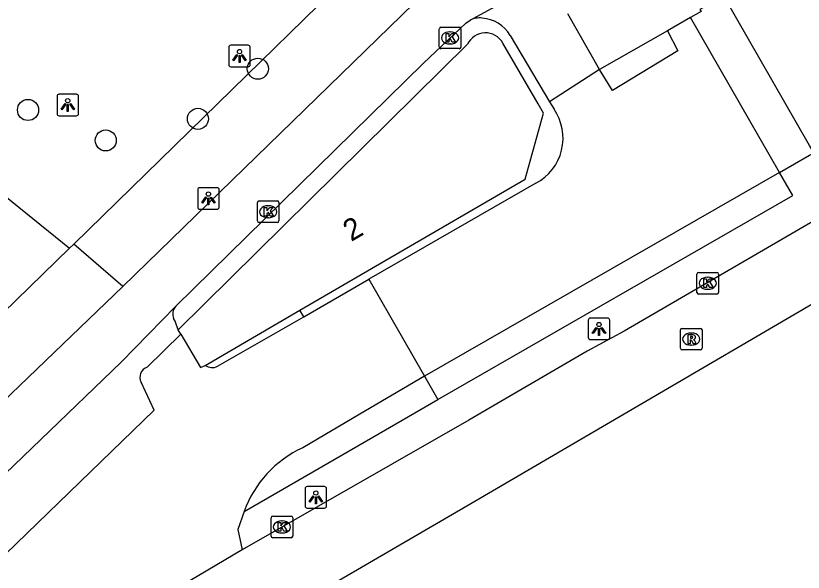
# Model space of a CAD drawing. Extents: x 159675 to 160530, y 382179 to 382901.
# Drawn here: x 160463.16 to 160499.71, y 382670.1 to 382695.92 of the extents above; entities that cross this region are included whole.
import ezdxf

# ---------------------------------------------------------------- set-up
doc = ezdxf.new("R2010")
doc.units = 0
for name, color, linetype in [('IMGEO_Boom', 7, 'Continuous'), ('IMGEO_Fietspad_gesloten', 7, 'Continuous'), ('IMGEO_Kolk', 7, 'Continuous'), ('IMGEO_Lichtpunt', 7, 'Continuous'), ('IMGEO_Muur', 7, 'Continuous'), ('IMGEO_Pand', 7, 'Continuous'), ('IMGEO_Pand_nummerreeks', 7, 'Continuous'), ('IMGEO_Rijbaan_lokaal_gesloten', 7, 'Continuous'), ('IMGEO_Rijbaan_lokaal_open', 7, 'Continuous'), ('IMGEO_Rioolput', 7, 'Continuous'), ('IMGEO_Terreindeel_open', 7, 'Continuous'), ('IMGEO_Verkeerseiland_open', 7, 'Continuous'), ('IMGEO_Voetpad_open', 7, 'Continuous')]:
    doc.layers.add(name, color=color, linetype=linetype)

msp = doc.modelspace()

# ---------------------------------------------------------------- linework, layer by layer
at = {"layer": 'IMGEO_Boom'}
for centre in [(160474.398, 382693.464), (160463.733, 382691.55), (160471.616, 382691.138), (160467.341, 382690.137)]:
    msp.add_circle(centre, 0.489, dxfattribs=at)
at = {"layer": 'IMGEO_Fietspad_gesloten'}
for points in [[(160481.633, 382696.489), (160468.127, 382683.364)], [(160470.59, 382682.442), (160482.078, 382693.726), (160484.048, 382695.58), (160484.251, 382695.718)], [(160468.127, 382683.364), (160447.776, 382663.816), (160420.944, 382638.37), (160414.361, 382631.767)], [(160470.59, 382682.442), (160468.048, 382679.851), (160449.405, 382661.919), (160423.176, 382637.014), (160416.285, 382630.052)]]:
    msp.add_lwpolyline(points, dxfattribs=at)
at = {"layer": 'IMGEO_Kolk'}
for p, q in [((160482.819, 382694.469), (160482.819, 382695.321)), ((160482.894, 382695.395), (160483.746, 382695.395)), ((160483.307, 382695.175), (160483.332, 382695.175)), ((160483.82, 382695.321), (160483.82, 382694.469)), ((160483.746, 382694.395), (160482.894, 382694.395)), ((160483.33, 382694.615), (160483.305, 382694.615)), ((160474.377, 382686.403), (160474.377, 382687.255)), ((160474.452, 382687.329), (160475.304, 382687.329)), ((160474.865, 382687.109), (160474.89, 382687.109)), ((160475.378, 382687.255), (160475.378, 382686.403)), ((160475.304, 382686.329), (160474.452, 382686.329)), ((160474.888, 382686.549), (160474.863, 382686.549)), ((160494.775, 382683.085), (160494.775, 382683.937)), ((160494.85, 382684.011), (160495.702, 382684.011)), ((160495.263, 382683.791), (160495.288, 382683.791)), ((160495.776, 382683.937), (160495.776, 382683.085)), ((160495.286, 382683.231), (160495.261, 382683.231)), ((160495.702, 382683.011), (160494.85, 382683.011)), ((160475.015, 382671.779), (160475.015, 382672.631)), ((160475.09, 382672.705), (160475.942, 382672.705)), ((160475.503, 382672.485), (160475.528, 382672.485)), ((160476.016, 382672.631), (160476.016, 382671.779)), ((160475.526, 382671.925), (160475.501, 382671.925)), ((160475.942, 382671.705), (160475.09, 382671.705))]:
    msp.add_line(p, q, dxfattribs=at)
for points in [[(160482.819, 382694.469), (160482.819, 382695.321)], [(160482.894, 382695.395), (160483.746, 382695.395)], [(160483.14, 382695.095), (160483.263, 382695.095), (160483.263, 382694.944), (160483.393, 382695.095), (160483.557, 382695.095), (160483.411, 382694.944), (160483.564, 382694.695), (160483.412, 382694.695), (160483.327, 382694.859), (160483.263, 382694.792), (160483.263, 382694.695), (160483.14, 382694.695), (160483.14, 382695.095)], [(160483.82, 382695.321), (160483.82, 382694.469)], [(160483.746, 382694.395), (160482.894, 382694.395)], [(160474.377, 382686.403), (160474.377, 382687.255)], [(160474.452, 382687.329), (160475.304, 382687.329)], [(160475.378, 382687.255), (160475.378, 382686.403)], [(160474.698, 382687.029), (160474.821, 382687.029), (160474.821, 382686.878), (160474.951, 382687.029), (160475.115, 382687.029), (160474.969, 382686.878), (160475.122, 382686.629), (160474.97, 382686.629), (160474.885, 382686.793), (160474.821, 382686.726), (160474.821, 382686.629), (160474.698, 382686.629), (160474.698, 382687.029)], [(160475.304, 382686.329), (160474.452, 382686.329)], [(160494.775, 382683.085), (160494.775, 382683.937)], [(160494.85, 382684.011), (160495.702, 382684.011)], [(160495.776, 382683.937), (160495.776, 382683.085)], [(160495.096, 382683.711), (160495.219, 382683.711), (160495.219, 382683.56), (160495.349, 382683.711), (160495.513, 382683.711), (160495.367, 382683.56), (160495.52, 382683.311), (160495.368, 382683.311), (160495.283, 382683.475), (160495.219, 382683.408), (160495.219, 382683.311), (160495.096, 382683.311), (160495.096, 382683.711)], [(160495.702, 382683.011), (160494.85, 382683.011)], [(160475.015, 382671.779), (160475.015, 382672.631)], [(160475.09, 382672.705), (160475.942, 382672.705)], [(160476.016, 382672.631), (160476.016, 382671.779)], [(160475.336, 382672.405), (160475.459, 382672.405), (160475.459, 382672.254), (160475.589, 382672.405), (160475.753, 382672.405), (160475.607, 382672.254), (160475.76, 382672.005), (160475.608, 382672.005), (160475.523, 382672.169), (160475.459, 382672.102), (160475.459, 382672.005), (160475.336, 382672.005), (160475.336, 382672.405)], [(160475.942, 382671.705), (160475.09, 382671.705)]]:
    msp.add_lwpolyline(points, dxfattribs=at)
for centre, start, end in [((160482.896, 382695.319), 91.552, 178.448), ((160482.896, 382695.319), 91.552, 178.448), ((160483.744, 382695.319), 1.552, 88.448), ((160483.744, 382695.319), 1.552, 88.448), ((160482.896, 382694.471), 181.552, 268.448), ((160482.896, 382694.471), 181.552, 268.448), ((160483.744, 382694.471), 271.552, 358.448), ((160483.744, 382694.471), 271.552, 358.448), ((160474.454, 382687.253), 91.552, 178.448), ((160474.454, 382687.253), 91.552, 178.448), ((160475.302, 382687.253), 1.552, 88.448), ((160475.302, 382687.253), 1.552, 88.448), ((160474.454, 382686.405), 181.552, 268.448), ((160474.454, 382686.405), 181.552, 268.448), ((160475.302, 382686.405), 271.552, 358.448), ((160475.302, 382686.405), 271.552, 358.448), ((160494.852, 382683.935), 91.552, 178.448), ((160494.852, 382683.935), 91.552, 178.448), ((160495.7, 382683.935), 1.552, 88.448), ((160495.7, 382683.935), 1.552, 88.448), ((160494.852, 382683.087), 181.552, 268.448), ((160494.852, 382683.087), 181.552, 268.448), ((160495.7, 382683.087), 271.552, 358.448), ((160495.7, 382683.087), 271.552, 358.448), ((160475.092, 382672.629), 91.552, 178.448), ((160475.092, 382672.629), 91.552, 178.448), ((160475.94, 382672.629), 1.552, 88.448), ((160475.94, 382672.629), 1.552, 88.448), ((160475.092, 382671.781), 181.552, 268.448), ((160475.092, 382671.781), 181.552, 268.448), ((160475.94, 382671.781), 271.552, 358.448), ((160475.94, 382671.781), 271.552, 358.448)]:
    msp.add_arc(centre, 0.0765, start, end, dxfattribs=at)
for centre, major_axis, ratio, start_param, end_param in [((160483.306, 382694.895), (-0.387, 0.002), 0.722429, 4.712389, 7.853982), ((160483.331, 382694.895), (-0.39, 0.002), 0.717154, 1.570796, 4.712389), ((160474.864, 382686.829), (-0.387, 0.002), 0.722429, 4.712389, 7.853982), ((160474.889, 382686.829), (-0.39, 0.002), 0.717154, 1.570796, 4.712389), ((160495.262, 382683.511), (-0.387, 0.002), 0.722429, 4.712389, 7.853982), ((160495.287, 382683.511), (-0.39, 0.002), 0.717154, 1.570796, 4.712389), ((160475.502, 382672.205), (-0.387, 0.002), 0.722429, 4.712389, 7.853982), ((160475.527, 382672.205), (-0.39, 0.002), 0.717154, 1.570796, 4.712389)]:
    msp.add_ellipse(centre, major_axis=major_axis, ratio=ratio, start_param=start_param, end_param=end_param, dxfattribs=at)
at = {"layer": 'IMGEO_Lichtpunt'}
for p, q in [((160473.048, 382694.459), (160473.048, 382693.652)), ((160473.048, 382694.459), (160473.048, 382693.652)), ((160473.95, 382694.554), (160473.142, 382694.554)), ((160473.95, 382694.554), (160473.142, 382694.554)), ((160474.044, 382693.652), (160474.044, 382694.459)), ((160474.044, 382693.652), (160474.044, 382694.459)), ((160473.142, 382693.558), (160473.95, 382693.558)), ((160473.142, 382693.558), (160473.95, 382693.558)), ((160465.08, 382692.181), (160465.08, 382691.374)), ((160465.08, 382692.181), (160465.08, 382691.374)), ((160465.982, 382692.276), (160465.174, 382692.276)), ((160465.982, 382692.276), (160465.174, 382692.276)), ((160466.076, 382691.374), (160466.076, 382692.181)), ((160466.076, 382691.374), (160466.076, 382692.181)), ((160465.174, 382691.28), (160465.982, 382691.28)), ((160465.174, 382691.28), (160465.982, 382691.28)), ((160471.607, 382687.85), (160471.607, 382687.043)), ((160471.607, 382687.85), (160471.607, 382687.043)), ((160472.509, 382687.945), (160471.701, 382687.945)), ((160472.509, 382687.945), (160471.701, 382687.945)), ((160472.603, 382687.043), (160472.603, 382687.85)), ((160472.603, 382687.043), (160472.603, 382687.85)), ((160471.701, 382686.949), (160472.509, 382686.949)), ((160471.701, 382686.949), (160472.509, 382686.949)), ((160489.729, 382681.8), (160489.729, 382680.993)), ((160489.729, 382681.8), (160489.729, 382680.993)), ((160490.631, 382681.895), (160489.823, 382681.895)), ((160490.631, 382681.895), (160489.823, 382681.895)), ((160490.725, 382680.993), (160490.725, 382681.8)), ((160490.725, 382680.993), (160490.725, 382681.8)), ((160489.823, 382680.899), (160490.631, 382680.899)), ((160489.823, 382680.899), (160490.631, 382680.899)), ((160476.59, 382673.984), (160476.59, 382673.177)), ((160476.59, 382673.984), (160476.59, 382673.177)), ((160477.492, 382674.079), (160476.684, 382674.079)), ((160477.492, 382674.079), (160476.684, 382674.079)), ((160477.586, 382673.177), (160477.586, 382673.984)), ((160477.586, 382673.177), (160477.586, 382673.984)), ((160476.684, 382673.083), (160477.492, 382673.083)), ((160476.684, 382673.083), (160477.492, 382673.083))]:
    msp.add_line(p, q, dxfattribs=at)
for points in [[(160473.422, 382694.123), (160473.461, 382694.095), (160473.273, 382693.833), (160473.235, 382693.86), (160473.422, 382694.123)], [(160473.524, 382694.075), (160473.571, 382694.075), (160473.571, 382693.753), (160473.524, 382693.753), (160473.524, 382694.075)], [(160473.634, 382694.095), (160473.672, 382694.122), (160473.859, 382693.86), (160473.82, 382693.832), (160473.634, 382694.095)], [(160465.454, 382691.845), (160465.493, 382691.817), (160465.305, 382691.555), (160465.267, 382691.582), (160465.454, 382691.845)], [(160465.666, 382691.817), (160465.704, 382691.844), (160465.891, 382691.582), (160465.852, 382691.554), (160465.666, 382691.817)], [(160465.556, 382691.797), (160465.603, 382691.797), (160465.603, 382691.475), (160465.556, 382691.475), (160465.556, 382691.797)], [(160471.981, 382687.514), (160472.02, 382687.486), (160471.832, 382687.224), (160471.794, 382687.251), (160471.981, 382687.514)], [(160472.083, 382687.466), (160472.13, 382687.466), (160472.13, 382687.144), (160472.083, 382687.144), (160472.083, 382687.466)], [(160472.193, 382687.486), (160472.231, 382687.513), (160472.418, 382687.251), (160472.379, 382687.223), (160472.193, 382687.486)], [(160490.103, 382681.464), (160490.142, 382681.436), (160489.954, 382681.174), (160489.916, 382681.201), (160490.103, 382681.464)], [(160490.205, 382681.416), (160490.252, 382681.416), (160490.252, 382681.094), (160490.205, 382681.094), (160490.205, 382681.416)], [(160490.315, 382681.436), (160490.353, 382681.463), (160490.54, 382681.201), (160490.501, 382681.173), (160490.315, 382681.436)], [(160476.964, 382673.648), (160477.003, 382673.62), (160476.815, 382673.358), (160476.777, 382673.385), (160476.964, 382673.648)], [(160477.066, 382673.6), (160477.113, 382673.6), (160477.113, 382673.278), (160477.066, 382673.278), (160477.066, 382673.6)], [(160477.176, 382673.62), (160477.214, 382673.647), (160477.401, 382673.385), (160477.362, 382673.357), (160477.176, 382673.62)]]:
    msp.add_lwpolyline(points, dxfattribs=at)
for centre in [(160473.547, 382694.257), (160465.579, 382691.979), (160472.106, 382687.648), (160490.228, 382681.598), (160477.089, 382673.782)]:
    msp.add_circle(centre, 0.0994, dxfattribs=at)
for centre, start, end in [((160473.142, 382694.459), 90, 180), ((160473.142, 382694.459), 90, 180), ((160473.95, 382694.459), 0, 90), ((160473.95, 382694.459), 0, 90), ((160473.142, 382693.652), 180, 270), ((160473.142, 382693.652), 180, 270), ((160473.95, 382693.652), 270, 0), ((160473.95, 382693.652), 270, 360), ((160465.174, 382692.181), 90, 180), ((160465.174, 382692.181), 90, 180), ((160465.982, 382692.181), 0, 90), ((160465.982, 382692.181), 0, 90), ((160465.174, 382691.374), 180, 270), ((160465.174, 382691.374), 180, 270), ((160465.982, 382691.374), 270, 0), ((160465.982, 382691.374), 270, 360), ((160471.701, 382687.85), 90, 180), ((160471.701, 382687.85), 90, 180), ((160472.509, 382687.85), 0, 90), ((160472.509, 382687.85), 0, 90), ((160471.701, 382687.043), 180, 270), ((160471.701, 382687.043), 180, 270), ((160472.509, 382687.043), 270, 0), ((160472.509, 382687.043), 270, 360), ((160489.823, 382681.8), 90, 180), ((160489.823, 382681.8), 90, 180), ((160490.631, 382681.8), 0, 90), ((160490.631, 382681.8), 0, 90), ((160489.823, 382680.993), 180, 270), ((160489.823, 382680.993), 180, 270), ((160490.631, 382680.993), 270, 0), ((160490.631, 382680.993), 270, 360), ((160476.684, 382673.984), 90, 180), ((160476.684, 382673.984), 90, 180), ((160477.492, 382673.984), 0, 90), ((160477.492, 382673.984), 0, 90), ((160476.684, 382673.177), 180, 270), ((160476.684, 382673.177), 180, 270), ((160477.492, 382673.177), 270, 0), ((160477.492, 382673.177), 270, 360)]:
    msp.add_arc(centre, 0.0946, start, end, dxfattribs=at)
at = {"layer": 'IMGEO_Muur'}
for points in [[(160470.822, 382681.149), (160469.261, 382679.612)], [(160469.594, 382677.622), (160468.98, 382678.92)]]:
    msp.add_lwpolyline(points, dxfattribs=at)
msp.add_arc((160469.411, 382679.148), 0.488, 107.9115, 207.8873, dxfattribs=at)
at = {"layer": 'IMGEO_Pand'}
for points in [[(160484.128, 382694.596), (160470.7, 382681.355)], [(160476.352, 382682.258), (160486.809, 382688.34), (160487.647, 382691.409), (160487.399, 382691.837), (160485.767, 382694.651)], [(160471.959, 382679.703), (160476.352, 382682.258)], [(160470.822, 382681.149), (160470.7, 382681.355)], [(160470.822, 382681.149), (160471.733, 382679.606), (160471.959, 382679.703)]]:
    msp.add_lwpolyline(points, dxfattribs=at)
msp.add_arc((160484.961, 382694.216), 0.916, 28.3821, 155.4618, dxfattribs=at)
at = {"layer": 'IMGEO_Rijbaan_lokaal_gesloten'}
for points in [[(160500.19, 382689.563), (160500, 382689.895), (160496.022, 382696.841), (160494.911, 382696.208)], [(160494.911, 382696.208), (160494.968, 382696.113), (160494.48, 382695.833)], [(160494.48, 382695.833), (160493.408, 382695.224)], [(160498.61, 382688.654), (160494.48, 382695.833)], [(160493.408, 382695.224), (160493.893, 382694.301), (160490.849, 382692.459), (160490.255, 382693.431)], [(160520.082, 382694.258), (160514.905, 382691.206), (160507.904, 382687.094), (160484.466, 382673.393), (160473.282, 382666.869), (160464.534, 382661.746), (160459.546, 382658.695), (160454.36, 382655.379), (160451.123, 382653.197), (160449.54, 382652.06), (160446.294, 382649.734), (160441.082, 382645.84), (160436.434, 382642.22), (160433.555, 382639.797), (160428.922, 382635.656), (160424.246, 382631.216), (160422.817, 382629.684)], [(160490.255, 382693.431), (160487.936, 382691.935)], [(160487.936, 382691.935), (160488.142, 382691.589)], [(160508.023, 382690.883), (160506.88, 382690.288), (160491.403, 382681.293), (160489.683, 382680.36), (160484.186, 382677.159), (160473.663, 382671.145)], [(160498.61, 382688.654), (160500, 382689.454), (160500.19, 382689.563)], [(160498.61, 382688.654), (160482.134, 382679.203)], [(160487.304, 382688.149), (160479.548, 382683.694)], [(160479.548, 382683.694), (160482.134, 382679.203)], [(160473.663, 382671.145), (160462.423, 382664.487), (160452.724, 382658.364), (160445.113, 382653.274)]]:
    msp.add_lwpolyline(points, dxfattribs=at)
msp.add_arc((160486.181, 382690.245), 2.378, 298.1876, 34.4306, dxfattribs=at)
at = {"layer": 'IMGEO_Rijbaan_lokaal_open'}
for points in [[(160484.251, 382695.718), (160492.179, 382700.069)], [(160490.255, 382693.431), (160488.782, 382696.01)], [(160486.105, 382695.009), (160487.936, 382691.935)], [(160476.525, 382681.957), (160479.548, 382683.694)], [(160472.527, 382679.661), (160476.525, 382681.957)], [(160469.261, 382679.612), (160470.822, 382681.149)], [(160482.134, 382679.203), (160479.124, 382677.431), (160476.48, 382675.875)], [(160446.923, 382655.165), (160447.892, 382656.462), (160457.254, 382665.708), (160469.594, 382677.622), (160468.98, 382678.92)], [(160473.761, 382672.926), (160473.463, 382672.083), (160473.663, 382671.145)]]:
    msp.add_lwpolyline(points, dxfattribs=at)
for centre, radius, start, end in [((160484.681, 382694.856), 0.963, 82.5313, 116.4937), ((160484.697, 382694.181), 1.634, 30.4575, 86.1603), ((160469.411, 382679.148), 0.488, 107.9115, 207.8873), ((160472.276, 382680.133), 0.534, 233.5625, 297.9796), ((160478.624, 382671.17), 5.171, 114.5021, 160.1453)]:
    msp.add_arc(centre, radius, start, end, dxfattribs=at)
at = {"layer": 'IMGEO_Rioolput'}
for p, q in [((160494.007, 382680.493), (160494.007, 382681.345)), ((160494.082, 382681.419), (160494.934, 382681.419)), ((160495.008, 382681.345), (160495.008, 382680.493)), ((160494.495, 382681.199), (160494.52, 382681.199)), ((160494.518, 382680.639), (160494.493, 382680.639)), ((160494.934, 382680.419), (160494.082, 382680.419))]:
    msp.add_line(p, q, dxfattribs=at)
for points in [[(160494.007, 382680.493), (160494.007, 382681.345)], [(160494.082, 382681.419), (160494.934, 382681.419)], [(160495.008, 382681.345), (160495.008, 382680.493)], [(160494.596, 382681.117), (160494.344, 382681.119), (160494.344, 382680.719)], [(160494.344, 382680.719), (160494.468, 382680.719), (160494.468, 382680.881), (160494.479, 382680.881)], [(160494.522, 382681.038), (160494.468, 382681.038), (160494.468, 382680.957)], [(160494.468, 382680.957), (160494.52, 382680.957)], [(160494.526, 382680.852), (160494.597, 382680.719), (160494.737, 382680.719), (160494.672, 382680.845)], [(160494.934, 382680.419), (160494.082, 382680.419)]]:
    msp.add_lwpolyline(points, dxfattribs=at)
for centre, radius, start, end in [((160494.084, 382681.343), 0.0765, 91.552, 178.448), ((160494.084, 382681.343), 0.0765, 91.552, 178.448), ((160494.932, 382681.343), 0.0765, 1.552, 88.448), ((160494.932, 382681.343), 0.0765, 1.552, 88.448), ((160494.478, 382680.828), 0.0533, 26.0293, 88.6989), ((160494.504, 382681.146), 0.19, 274.7715, 282.9687), ((160494.528, 382680.942), 0.0964, 77.0061, 93.1865), ((160494.542, 382680.999), 0.0378, 276.6634, 79.6772), ((160494.595, 382681.007), 0.109, 350.3612, 89.416), ((160494.593, 382681.007), 0.112, 277.5842, 350.9817), ((160494.577, 382680.792), 0.108, 29.5134, 73.7905), ((160494.084, 382680.495), 0.0765, 181.552, 268.448), ((160494.084, 382680.495), 0.0765, 181.552, 268.448), ((160494.932, 382680.495), 0.0765, 271.552, 358.448), ((160494.932, 382680.495), 0.0765, 271.552, 358.448)]:
    msp.add_arc(centre, radius, start, end, dxfattribs=at)
for centre, major_axis, ratio, start_param, end_param in [((160494.494, 382680.919), (-0.387, 0.002), 0.722429, 4.712389, 7.853982), ((160494.519, 382680.919), (-0.39, 0.002), 0.717154, 1.570796, 4.712389)]:
    msp.add_ellipse(centre, major_axis=major_axis, ratio=ratio, start_param=start_param, end_param=end_param, dxfattribs=at)
at = {"layer": 'IMGEO_Terreindeel_open'}
msp.add_lwpolyline([(160482.134, 382679.203), (160482.749, 382678.111)], dxfattribs=at)
at = {"layer": 'IMGEO_Verkeerseiland_open'}
msp.add_lwpolyline([(160493.408, 382695.224), (160490.255, 382693.431)], dxfattribs=at)
at = {"layer": 'IMGEO_Voetpad_open'}
for points in [[(160465.853, 382685.33), (160485.209, 382704.232)], [(160458.911, 382690.581), (160465.663, 382685.146)], [(160482.749, 382678.111), (160499.222, 382687.59), (160498.61, 382688.654)], [(160465.853, 382685.33), (160465.663, 382685.146)], [(160468.127, 382683.364), (160465.853, 382685.33)], [(160465.663, 382685.146), (160445.842, 382665.847), (160429.794, 382650.429)], [(160476.525, 382681.957), (160476.352, 382682.258)], [(160470.7, 382681.355), (160470.565, 382681.75), (160470.49, 382681.873)], [(160473.761, 382672.926), (160479.735, 382676.376), (160482.749, 382678.111)]]:
    msp.add_lwpolyline(points, dxfattribs=at)
msp.add_arc((160470.974, 382682.081), 0.527, 136.7907, 203.2738, dxfattribs=at)

# ---------------------------------------------------------------- texts
at = {"layer": 'IMGEO_Pand_nummerreeks'}
msp.add_text('2', height=1, rotation=30.183, dxfattribs=at).set_placement((160478.728, 382685.423))

doc.saveas('drawing.dxf')
